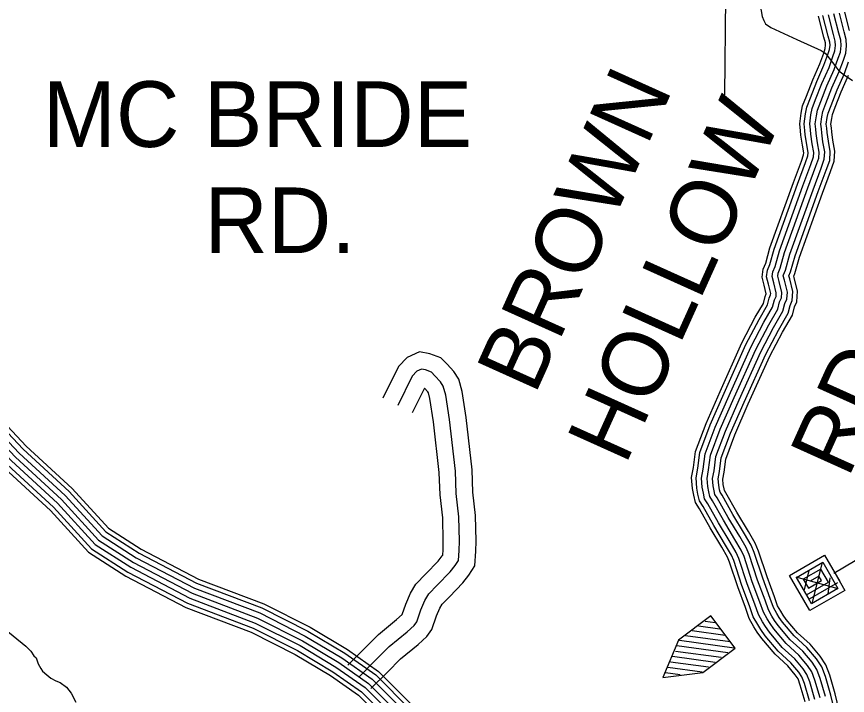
# Model space of a CAD drawing. Extents: x 1551132 to 1791609, y 378168 to 563823.
# Drawn here: x 1617973 to 1622653, y 483473 to 487298 of the extents above; entities that cross this region are included whole.
import ezdxf

# ---------------------------------------------------------------- set-up
doc = ezdxf.new("R2010")
doc.units = 0
for name, color, linetype in [('DESIGN - ROW - Right-of-Way and Easement Labels', 7, 'Continuous'), ('DESIGN - TRANSPORTATION - Text', 7, 'Continuous'), ('DESIGN - UTILITIES - Cable (Underground) with Text', 7, 'Continuous'), ('SURVEY - CENTERLINE - Preliminary Text', 7, 'Continuous'), ('SURVEY - DRAINAGE - Bridge Hydraulic Data - Points - Locators', 7, 'Continuous'), ('SURVEY - PROPERTY - Owners', 7, 'Continuous'), ('SURVEY - TRANSPORTATION - Roads', 7, 'Continuous')]:
    doc.layers.add(name, color=color, linetype=linetype)

msp = doc.modelspace()

# ---------------------------------------------------------------- linework, layer by layer
at = {"layer": 'DESIGN - TRANSPORTATION - Text'}
for points in [[(1622130.957, 487649.612), (1622125.132, 487556.01), (1622138.398, 487495.716), (1622153.181, 487395.339), (1622168.398, 487331.021), (1622174.006, 487298.886), (1622181.739, 487276.744), (1622191.497, 487256.577), (1622221.263, 487236.168), (1622368.476, 487168.191), (1622505.773, 487106.348), (1622527.606, 487092.048), (1622551.263, 487063.689), (1622582.779, 487023.221), (1622604.42, 486992.887), (1622634.153, 486970.47), (1622682.852, 486938.036)], [(1617902.921, 483850.686), (1618025.743, 483750.95), (1618053.409, 483722.549), (1618071.092, 483696.274), (1618082.95, 483684.099), (1618094.558, 483651.889), (1618110.241, 483625.639), (1618120.049, 483609.488), (1618143.807, 483589.146), (1618165.598, 483570.837), (1618193.405, 483554.462), (1618219.313, 483546.12), (1618254.996, 483519.619), (1618280.587, 483485.227), (1618305.978, 483434.809)]]:
    msp.add_lwpolyline(points, dxfattribs=at)
at = {"layer": 'DESIGN - UTILITIES - Cable (Underground) with Text'}
for points in [[(1622826.698, 484308.169), (1622576.336, 484160.806)], [(1622585.886, 484166.439), (1622581.528, 484163.847), (1622638.471, 484065.025), (1622440.959, 483951.013), (1622326.947, 484148.442), (1622524.418, 484262.537), (1622609.912, 484114.39), (1622606.521, 484112.407)], [(1622597.721, 484107.307), (1622437.124, 484014.637), (1622365.847, 484138.101), (1622514.077, 484223.637), (1622599.53, 484075.449), (1622451.425, 483989.996), (1622422.957, 484039.32), (1622546.329, 484110.605), (1622503.561, 484184.654), (1622404.655, 484127.494), (1622433.298, 484078.353), (1622507.396, 484121.029), (1622493.137, 484145.846), (1622443.772, 484117.161)], [(1622436.154, 484177.744), (1622408.79, 484067.661)], [(1622511.919, 484221.487), (1622452.616, 483991.979)], [(1622600.538, 484073.999), (1622363.997, 484139.418)], [(1622555.087, 484135.289), (1622543.473, 484044.431)], [(1621613.383, 483574.631), (1621839.765, 483602.361), (1622021.919, 483739.69), (1621884.549, 483921.844), (1621702.57, 483784.557), (1621613.383, 483574.631)], [(1621886.574, 483917.527), (1621882.565, 483917.927)], [(1621934.842, 483846.779), (1621813.575, 483863.451)], [(1621908.391, 483882.511), (1621851.108, 483890.252)], [(1621992.835, 483775.106), (1621741.81, 483809.241)], [(1621964.492, 483810.963), (1621778.551, 483836.175)], [(1622015.402, 483739.865), (1621707.845, 483781.965)], [(1621942.895, 483685.963), (1621684.304, 483721.065)], [(1621980.603, 483712.756), (1621692.495, 483751.999)], [(1621908.313, 483658.721), (1621667.197, 483691.59)], [(1621835.098, 483604.736), (1621641.149, 483631.04)], [(1621870.739, 483631.795), (1621657.073, 483661.048)], [(1621710.316, 483589.642), (1621628.824, 483600.773)]]:
    msp.add_lwpolyline(points, dxfattribs=at)
at = {"layer": 'SURVEY - CENTERLINE - Preliminary Text'}
for points in [[(1615170.346, 488017.017), (1615410.682, 487829.879), (1615647.643, 487661.625), (1615860.196, 487467.404), (1616069.433, 487268.357), (1616321.218, 486945.399), (1616802.623, 486272.098), (1617105.299, 485873.188), (1617630.12, 485299.373), (1618027.085, 484878.146), (1618287.087, 484639.115), (1618491.557, 484414.651), (1618675.361, 484296.948), (1618997.404, 484127.961), (1619365.062, 483988.691), (1619626.372, 483856.829), (1619836.484, 483731.592), (1620011.979, 483607.764), (1620210.666, 483409.151), (1620566.866, 483017.141), (1620895.566, 482632.773), (1621127.119, 482323.465), (1621358.447, 482036.791), (1621499.685, 481843.719)], [(1615164.479, 487990.258), (1615395.924, 487810.037), (1615632.102, 487642.35), (1615843.346, 487449.32), (1616051.066, 487251.715), (1616301.41, 486930.607), (1616782.724, 486257.431), (1617086.291, 485857.338), (1617612.004, 485282.548), (1618009.711, 484860.554), (1618269.554, 484621.656), (1618475.483, 484395.592), (1618662.928, 484275.556), (1618987.245, 484105.377), (1619355.087, 483966.04), (1619614.464, 483835.153), (1619823.009, 483710.842), (1619995.996, 483588.789), (1620192.775, 483392.092), (1620548.325, 483000.799), (1620876.258, 482617.314), (1621107.603, 482308.29), (1621338.847, 482021.724), (1621479.744, 481829.127)], [(1615140.805, 487930.124), (1615358.916, 487760.278), (1615593.094, 487594.007), (1615801.064, 487403.969), (1616005.001, 487209.964), (1616251.728, 486893.497), (1616732.8, 486220.655), (1617038.626, 485817.595), (1617566.571, 485240.364), (1617966.112, 484816.411), (1618225.572, 484577.872), (1618435.159, 484347.791), (1618631.754, 484221.896), (1618961.771, 484048.725), (1619330.071, 483909.213), (1619584.59, 483780.777), (1619789.218, 483658.807), (1619955.922, 483541.188), (1620147.893, 483349.291), (1620501.809, 482959.789), (1620827.835, 482578.546), (1621058.646, 482270.23), (1621289.673, 481983.931), (1621429.703, 481792.518)], [(1615157.73, 487956.233), (1615377.424, 487785.162), (1615612.594, 487618.182), (1615822.205, 487426.644), (1616028.034, 487230.839), (1616276.569, 486912.048), (1616757.758, 486239.047), (1617062.458, 485837.47), (1617589.287, 485261.456), (1617987.911, 484838.478), (1618247.563, 484599.764), (1618455.316, 484371.692), (1618647.345, 484248.722), (1618974.512, 484077.051), (1619342.579, 483937.623), (1619599.523, 483807.961), (1619806.118, 483684.825), (1619975.964, 483564.988), (1620170.334, 483370.692), (1620525.067, 482980.29), (1620852.051, 482597.93), (1621083.12, 482289.264), (1621314.256, 482002.832), (1621454.719, 481810.819)], [(1615095.164, 487887.081), (1615321.909, 487710.518), (1615554.087, 487545.664), (1615758.782, 487358.617), (1615958.935, 487168.213), (1616202.046, 486856.388), (1616682.876, 486183.879), (1616990.96, 485777.852), (1617521.139, 485198.179), (1617922.513, 484772.268), (1618181.59, 484534.087), (1618394.835, 484299.99), (1618600.58, 484168.236), (1618936.297, 483992.074), (1619305.055, 483852.387), (1619554.715, 483726.4), (1619755.427, 483606.772), (1619915.848, 483493.586), (1620103.01, 483306.49), (1620455.294, 482918.78), (1620779.411, 482539.779), (1621009.688, 482232.171), (1621240.5, 481946.139), (1621379.663, 481755.909)], [(1615120.064, 487906.981), (1615340.408, 487735.394), (1615573.595, 487569.831), (1615779.923, 487381.293), (1615981.968, 487189.088), (1616226.887, 486874.947), (1616707.842, 486202.263), (1617014.793, 485797.719), (1617543.855, 485219.271), (1617944.312, 484794.344), (1618203.581, 484555.98), (1618415.001, 484323.89), (1618616.163, 484195.07), (1618949.03, 484020.399), (1619317.563, 483880.804), (1619569.657, 483753.593), (1619772.318, 483632.79), (1619935.881, 483517.387), (1620125.452, 483327.89), (1620478.551, 482939.289), (1620803.618, 482559.163), (1621034.171, 482251.196), (1621265.091, 481965.031), (1621404.687, 481774.218)], [(1615070.215, 487873.914), (1615306.559, 487689.876), (1615537.912, 487525.605), (1615741.249, 487339.809), (1615939.827, 487150.895), (1616181.438, 486840.996), (1616662.168, 486168.62), (1616971.186, 485761.36), (1617502.289, 485180.679), (1617904.438, 484753.959), (1618163.348, 484515.928), (1618378.11, 484280.164), (1618587.647, 484145.977), (1618925.73, 483968.581), (1619294.68, 483828.82), (1619542.324, 483703.85), (1619741.411, 483585.189), (1619899.224, 483473.836), (1620084.394, 483288.739), (1620436.002, 482901.771), (1620759.32, 482523.695), (1620989.381, 482216.387), (1621220.108, 481930.463), (1621358.913, 481740.725)], [(1615801.064, 487403.969), (1616005.001, 487209.964), (1616251.728, 486893.497), (1616732.8, 486220.655), (1617038.626, 485817.595), (1617566.571, 485240.364), (1617966.112, 484816.411), (1618225.572, 484577.872), (1618435.159, 484347.791), (1618631.754, 484221.896), (1618961.771, 484048.725), (1619330.071, 483909.213), (1619584.59, 483780.777), (1619789.218, 483658.807), (1619955.922, 483541.188), (1620147.893, 483349.291), (1620501.809, 482959.789), (1620827.835, 482578.546), (1621058.646, 482270.23), (1621289.673, 481983.931), (1621429.703, 481792.518)]]:
    msp.add_lwpolyline(points, dxfattribs=at)
at = {"layer": 'SURVEY - DRAINAGE - Bridge Hydraulic Data - Points - Locators'}
msp.add_line((1621974.136, 487956.687), (1621960.552, 486856.741), dxfattribs=at)
at = {"layer": 'SURVEY - PROPERTY - Owners'}
for points in [[(1619969.339, 483511.878), (1620062.62, 483604.814), (1620136.152, 483679.116), (1620234.408, 483760.36), (1620283.948, 483804.253), (1620312.531, 483844.429), (1620338.264, 483921.806), (1620356.73, 483964.507), (1620370.288, 483987.491), (1620410.962, 484029.209), (1620486.952, 484108.194), (1620520.693, 484150.904), (1620554.409, 484202.422), (1620561.075, 484285.766), (1620561.575, 484342.542), (1620558.684, 484486.504), (1620543.742, 484617.666), (1620538.859, 484743.911), (1620504.86, 485039.735), (1620483.053, 485185.056), (1620464.195, 485254.882), (1620435.954, 485298.2), (1620397.946, 485339.368), (1620362.172, 485375.869), (1620301.107, 485398.086), (1620242.108, 485409.378), (1620173.027, 485377.652), (1620123.603, 485326.309), (1620035.738, 485147.638)], [(1619902.79, 483578.68), (1619995.838, 483671.383), (1620072.445, 483748.793), (1620173.084, 483832.004), (1620213.358, 483867.688), (1620227.516, 483887.588), (1620250.091, 483955.465), (1620272.524, 484007.333), (1620294.84, 484045.184), (1620343.23, 484094.811), (1620415.82, 484170.263), (1620444.103, 484206.055), (1620462.336, 484233.923), (1620466.819, 484289.949), (1620467.277, 484342.009), (1620464.503, 484480.204), (1620449.661, 484610.499), (1620444.778, 484736.694), (1620411.371, 485027.351), (1620390.613, 485165.705), (1620377.063, 485215.881), (1620361.297, 485240.057), (1620329.623, 485274.374), (1620309.823, 485294.575), (1620275.966, 485306.892), (1620254.025, 485311.092), (1620228.584, 485299.408), (1620201.726, 485271.508), (1620120.353, 485106.028)], [(1619838.775, 483642.94), (1619931.59, 483735.418), (1620011.155, 483815.82), (1620114.094, 483900.93), (1620145.451, 483928.714), (1620145.735, 483929.106), (1620165.268, 483987.849), (1620191.517, 484048.534), (1620222.258, 484100.677), (1620278.073, 484157.92), (1620347.389, 484229.972), (1620370.421, 484259.115), (1620373.763, 484264.223), (1620376.146, 484293.974), (1620376.563, 484341.5), (1620373.896, 484474.145), (1620359.155, 484603.599), (1620354.272, 484729.752), (1620321.44, 485015.443), (1620301.682, 485147.088), (1620293.24, 485178.364), (1620289.482, 485184.13), (1620270.141, 485205.081), (1620201.751, 485066.002)]]:
    msp.add_lwpolyline(points, dxfattribs=at)
at = {"layer": 'SURVEY - TRANSPORTATION - Roads'}
for points in [[(1622499.496, 483458.87), (1622470.405, 483559.256), (1622452.83, 483605.466), (1622429.173, 483641.717), (1622379.74, 483700.235), (1622308.375, 483764.945), (1622239.177, 483847.664), (1622217.461, 483877.889), (1622201.711, 483904.065), (1622180.07, 483942.299), (1622160.579, 483998.542), (1622117.63, 484113.07), (1622070.931, 484255.657), (1622055.265, 484291.842), (1622019.833, 484352.227), (1621954.859, 484460.938), (1621893.869, 484569.615), (1621878.103, 484593.783), (1621872.336, 484619.867), (1621866.611, 484649.951), (1621863.02, 484696.044), (1621871.428, 484744.028), (1621882.144, 484826.03), (1621937.385, 484973.726), (1622014.875, 485151.247), (1622137.139, 485422.496), (1622210.295, 485562.016), (1622261.019, 485649.677), (1622271.377, 485691.636), (1622281.561, 485713.57), (1622283.827, 485743.588), (1622268.386, 485805.798), (1622260.661, 485835.907), (1622262.803, 485851.907), (1622275.036, 485879.833), (1622299.802, 485969.719), (1622430.866, 486333.003), (1622475.898, 486454.748), (1622492.281, 486500.666), (1622494.581, 486534.683), (1622485.048, 486586.835), (1622477.515, 486638.961), (1622475.732, 486663.012), (1622471.998, 486693.079), (1622478.398, 486739.08), (1622484.673, 486771.065), (1622503.073, 486818.957), (1622537.83, 486908.76), (1622578.604, 487000.504), (1622601.329, 487063.747), (1622613.429, 487098.315), (1622617.737, 487134.324), (1622616.004, 487164.375), (1622604.371, 487204.526), (1622577.355, 487312.904)], [(1622499.496, 483458.87), (1622470.405, 483559.256), (1622452.83, 483605.466), (1622429.173, 483641.717), (1622379.74, 483700.235), (1622308.375, 483764.945), (1622239.177, 483847.664), (1622217.461, 483877.889), (1622201.711, 483904.065), (1622180.07, 483942.299), (1622160.579, 483998.542), (1622117.63, 484113.07), (1622070.931, 484255.657), (1622055.265, 484291.842), (1622019.833, 484352.227), (1621954.859, 484460.938), (1621893.869, 484569.615), (1621878.103, 484593.783), (1621872.336, 484619.867), (1621866.611, 484649.951), (1621863.02, 484696.044), (1621871.428, 484744.028), (1621882.144, 484826.03), (1621937.385, 484973.726), (1622014.875, 485151.247), (1622137.139, 485422.496), (1622210.295, 485562.016), (1622261.019, 485649.677), (1622271.377, 485691.636), (1622281.561, 485713.57), (1622283.827, 485743.588), (1622268.386, 485805.798), (1622260.661, 485835.907), (1622262.803, 485851.907), (1622275.036, 485879.833), (1622299.802, 485969.719), (1622430.866, 486333.003), (1622475.898, 486454.748), (1622492.281, 486500.666), (1622494.581, 486534.683), (1622485.048, 486586.835), (1622477.515, 486638.961), (1622475.732, 486663.012), (1622471.998, 486693.079), (1622478.398, 486739.08), (1622484.673, 486771.065), (1622503.073, 486818.957), (1622537.83, 486908.76), (1622578.604, 487000.504), (1622601.329, 487063.747), (1622613.429, 487098.315), (1622617.737, 487134.324), (1622616.004, 487164.375), (1622604.371, 487204.526), (1622577.355, 487312.904)], [(1622529.453, 483466.862), (1622499.829, 483569.098), (1622480.613, 483619.608), (1622454.089, 483660.259), (1622402.09, 483721.819), (1622330.783, 483786.479), (1622263.685, 483866.681), (1622243.369, 483894.956), (1622228.486, 483919.699), (1622208.436, 483955.116), (1622189.745, 484009.059), (1622146.888, 484123.346), (1622099.947, 484266.666), (1622082.956, 484305.9), (1622046.507, 484368.027), (1621981.684, 484476.48), (1621920.393, 484585.691), (1621907.152, 484605.991), (1621902.702, 484626.109), (1621897.386, 484654.068), (1621894.227, 484694.552), (1621902.077, 484739.345), (1621912.419, 484818.497), (1621966.126, 484962.084), (1622043.208, 485138.672), (1622165.021, 485408.912), (1622237.453, 485547.049), (1622290.06, 485637.968), (1622300.752, 485681.294), (1622312.052, 485705.62), (1622315.11, 485746.221), (1622298.444, 485813.381), (1622292.185, 485837.774), (1622292.952, 485843.465), (1622304.327, 485869.441), (1622329.368, 485960.327), (1622459.982, 486322.361), (1622505.031, 486444.164), (1622522.922, 486494.291), (1622525.772, 486536.45), (1622515.647, 486591.843), (1622508.347, 486642.328), (1622506.589, 486666.07), (1622503.264, 486692.846), (1622508.981, 486733.955), (1622514.572, 486762.456), (1622531.997, 486807.807), (1622566.463, 486896.859), (1622607.395, 486988.954), (1622630.545, 487053.38), (1622643.803, 487091.273), (1622648.844, 487133.366), (1622646.753, 487169.65), (1622634.311, 487212.593), (1622608.146, 487317.545)], [(1622664.244, 487220.66), (1622638.936, 487322.187)], [(1622415.689, 483436.52), (1622388.098, 483531.73), (1622375.107, 483565.898), (1622359.482, 483589.84), (1622317.217, 483639.867), (1622245.702, 483704.718), (1622170.62, 483794.47), (1622144.979, 483830.155), (1622126.813, 483860.347), (1622100.722, 483906.448), (1622079.006, 483969.117), (1622035.79, 484084.336), (1621989.767, 484224.865), (1621977.792, 484252.524), (1621945.218, 484308.034), (1621879.819, 484417.461), (1621819.662, 484524.656), (1621796.846, 484559.632), (1621787.388, 484602.4), (1621780.53, 484638.442), (1621775.714, 484700.227), (1621785.688, 484757.137), (1621797.446, 484847.114), (1621856.978, 485006.285), (1621935.61, 485186.415), (1622059.141, 485460.48), (1622134.339, 485603.884), (1622179.788, 485682.436), (1622189.196, 485720.554), (1622196.279, 485735.804), (1622196.313, 485736.221), (1622184.305, 485784.572), (1622172.472, 485830.69), (1622178.471, 485875.516), (1622193.096, 485908.9), (1622217.096, 485995.994), (1622349.418, 486362.762), (1622394.392, 486484.365), (1622406.575, 486518.5), (1622407.333, 486529.733), (1622399.458, 486572.834), (1622391.259, 486629.544), (1622389.417, 486654.453), (1622384.542, 486693.721), (1622392.842, 486753.414), (1622401.025, 486795.14), (1622422.166, 486850.158), (1622457.724, 486942.044), (1622498.073, 487032.821), (1622519.606, 487092.74), (1622528.456, 487118.024), (1622530.722, 487136.999), (1622529.997, 487149.624), (1622520.622, 487181.967), (1622491.223, 487299.92)], [(1622439.581, 483442.886), (1622411.556, 483539.572), (1622397.257, 483577.173), (1622379.34, 483604.624), (1622335.041, 483657.075), (1622263.568, 483721.885), (1622190.162, 483809.629), (1622165.637, 483843.763), (1622148.163, 483872.806), (1622123.338, 483916.665), (1622102.255, 483977.5), (1622059.123, 484092.528), (1622012.899, 484233.64), (1621999.875, 484263.733), (1621966.484, 484320.634), (1621901.21, 484429.853), (1621840.812, 484537.465), (1621820.004, 484569.365), (1621811.604, 484607.375), (1621805.063, 484641.726), (1621800.596, 484699.035), (1621810.129, 484753.403), (1621821.588, 484841.106), (1621879.895, 484997.01), (1621958.201, 485176.39), (1622081.373, 485449.655), (1622155.988, 485591.95), (1622202.937, 485673.094), (1622212.621, 485712.312), (1622220.587, 485729.471), (1622221.254, 485738.321), (1622208.271, 485790.622), (1622197.613, 485832.182), (1622202.513, 485868.791), (1622216.454, 485900.617), (1622240.67, 485988.502), (1622372.634, 486354.279), (1622417.624, 486475.923), (1622430.999, 486513.416), (1622432.199, 486531.142), (1622423.849, 486576.826), (1622415.85, 486632.228), (1622414.016, 486656.895), (1622409.466, 486693.537), (1622417.225, 486749.331), (1622424.866, 486788.282), (1622445.224, 486841.266), (1622480.557, 486932.552), (1622521.031, 487023.613), (1622542.897, 487084.473), (1622552.672, 487112.407), (1622555.522, 487136.241), (1622554.513, 487153.833), (1622544.497, 487188.392), (1622515.773, 487303.62)], [(1622469.538, 483450.878), (1622440.981, 483549.414), (1622425.048, 483591.324), (1622404.256, 483623.174), (1622357.391, 483678.651), (1622285.968, 483743.411), (1622214.669, 483828.646), (1622191.553, 483860.822), (1622174.937, 483888.431), (1622151.704, 483929.482), (1622131.413, 483988.025), (1622088.373, 484102.795), (1622041.915, 484244.649), (1622027.574, 484277.783), (1621993.158, 484336.426), (1621928.035, 484445.396), (1621867.345, 484553.54), (1621849.053, 484581.574), (1621841.97, 484613.625), (1621835.837, 484645.834), (1621831.812, 484697.535), (1621840.779, 484748.712), (1621851.87, 484833.564), (1621908.644, 484985.368), (1621986.542, 485163.823), (1622109.256, 485436.08), (1622183.138, 485576.983), (1622231.978, 485661.386), (1622242.003, 485701.978), (1622251.07, 485721.52), (1622252.545, 485740.954), (1622238.328, 485798.214), (1622229.137, 485834.04), (1622232.653, 485860.349), (1622245.745, 485890.225), (1622270.236, 485979.111), (1622401.75, 486343.645), (1622446.765, 486465.332), (1622461.64, 486507.041), (1622463.39, 486532.917), (1622454.449, 486581.826), (1622446.682, 486635.594), (1622444.874, 486659.953), (1622440.732, 486693.312), (1622447.816, 486744.205), (1622454.774, 486779.673), (1622474.148, 486830.108), (1622509.198, 486920.66), (1622549.813, 487012.054), (1622572.113, 487074.114), (1622583.054, 487105.357), (1622586.629, 487135.282), (1622585.254, 487159.1), (1622574.43, 487196.459), (1622546.564, 487308.262)], [(1622593.244, 483336.109), (1622559.411, 483474.854), (1622529.253, 483578.94), (1622508.404, 483633.758), (1622479.005, 483678.809), (1622424.439, 483743.394), (1622353.183, 483808.004), (1622288.193, 483885.698), (1622269.285, 483912.015), (1622255.26, 483935.324), (1622236.802, 483967.933), (1622218.903, 484019.585), (1622176.137, 484133.613), (1622128.963, 484277.675), (1622110.655, 484319.951), (1622073.181, 484383.819), (1622008.508, 484492.022), (1621946.926, 484601.766), (1621936.201, 484618.2), (1621933.068, 484632.359), (1621928.16, 484658.176), (1621925.443, 484693.052), (1621932.727, 484734.653), (1621942.701, 484810.955), (1621994.875, 484950.442), (1622071.549, 485126.105), (1622192.904, 485395.337), (1622264.603, 485532.082), (1622319.101, 485626.26), (1622330.134, 485670.961), (1622342.534, 485697.67), (1622346.401, 485748.855), (1622328.501, 485820.973), (1622324.226, 485837.615), (1622333.618, 485859.049), (1622358.934, 485950.935), (1622489.098, 486311.728), (1622534.172, 486433.572), (1622553.563, 486487.916), (1622556.963, 486538.225), (1622546.247, 486596.843), (1622539.18, 486645.695), (1622537.447, 486669.129), (1622534.53, 486692.621), (1622539.572, 486728.83), (1622544.48, 486753.847), (1622560.921, 486796.649), (1622595.104, 486884.968), (1622636.178, 486977.395), (1622659.761, 487043.022)], [(1622618.526, 483340.959), (1622584.269, 483481.479), (1622553.661, 483587.099), (1622531.453, 483645.492), (1622499.671, 483694.193), (1622442.981, 483761.303), (1622371.774, 483825.871), (1622308.526, 483901.473), (1622290.776, 483926.174), (1622277.468, 483948.291), (1622260.335, 483978.567), (1622243.094, 484028.31), (1622200.412, 484142.138), (1622153.029, 484286.8), (1622133.63, 484331.618), (1622095.306, 484396.928), (1622030.766, 484504.914), (1621968.926, 484615.1), (1621960.301, 484628.325), (1621958.259, 484637.542), (1621953.684, 484661.593), (1621951.326, 484691.81), (1621958.159, 484730.77), (1621967.817, 484804.705), (1622018.716, 484940.792), (1622095.056, 485115.671), (1622216.029, 485384.07), (1622287.127, 485519.665), (1622343.184, 485616.543), (1622354.5, 485662.386), (1622367.825, 485691.078), (1622372.35, 485751.038), (1622353.434, 485827.265), (1622351.342, 485835.415), (1622357.917, 485850.432), (1622383.467, 485943.143), (1622513.255, 486302.902), (1622558.338, 486424.789), (1622578.979, 486482.632), (1622582.837, 486539.692), (1622571.629, 486601.002), (1622564.763, 486648.486), (1622563.046, 486671.662), (1622560.471, 486692.429), (1622564.938, 486724.58), (1622569.279, 486746.706), (1622584.912, 486787.398), (1622618.853, 486875.092), (1622660.061, 486967.811)]]:
    msp.add_lwpolyline(points, dxfattribs=at)

# ---------------------------------------------------------------- texts
at = {"layer": 'DESIGN - ROW - Right-of-Way and Easement Labels'}
for s, height, rotation, p in [('BROWN', 370.0067, 65.7373, (1620891.876, 485160.238)), ('MC BRIDE', 369.9913, 0.000033, (1618120.842, 486563.573)), ('HOLLOW', 370.0067, 65.7373, (1621402.356, 484764.854)), ('RD.', 369.9913, 0.000033, (1619031.271, 485965.367)), ('RD.', 370.0067, 65.738019, (1622657.26, 484691.118))]:
    msp.add_text(s, height=height, rotation=rotation, dxfattribs=at).set_placement(p)

doc.saveas('drawing.dxf')
